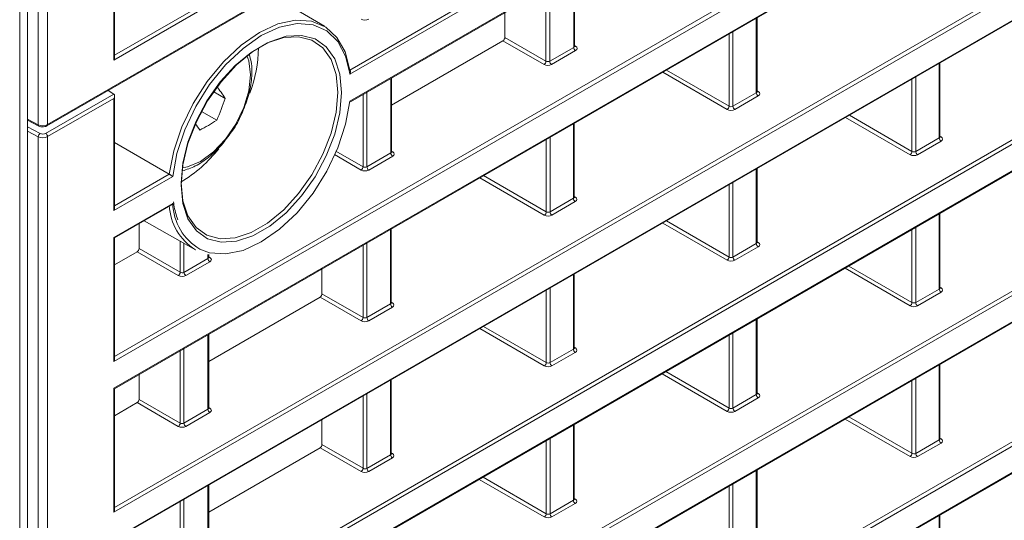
# Model space of a CAD drawing. Header units: millimetres. Extents: x 0 to 1118, y 0 to 864.
# Tile 282 of 512: x 605 to 624, y 108 to 117. Entities that reach past the tile are written whole.
import ezdxf

# ---------------------------------------------------------------- set-up
doc = ezdxf.new("R2010")
doc.units = ezdxf.units.MM

msp = doc.modelspace()

# ---------------------------------------------------------------- linework, layer by layer
at = {"color": 9, "linetype": 'Continuous', "lineweight": 0}
for p, q in [((686.4306, 162.0335), (606.9704, 116.1621)), ((606.985, 116.2519), (686.3602, 162.0742)), ((605.7345, 114.9582), (680.6435, 158.2022)), ((611.3713, 115.9764), (654.3418, 140.7827)), ((654.3323, 140.6959), (611.3756, 115.8976)), ((611.3756, 115.3964), (654.3323, 140.1947)), ((606.985, 110.6312), (656.534, 139.2353)), ((656.569, 139.1742), (606.9704, 110.5415)), ((606.9704, 110.0403), (656.569, 138.673)), ((654.3323, 135.07), (606.9704, 107.7285)), ((606.985, 107.8183), (654.3418, 135.1568)), ((606.9704, 107.2273), (654.3323, 134.5688)), ((654.3323, 132.257), (606.9704, 104.9155)), ((606.985, 105.0053), (654.3418, 132.3438)), ((609.4229, 105.8355), (654.3323, 131.7611)), ((609.4376, 103.6028), (654.3418, 129.5255)), ((654.3323, 129.4386), (609.4229, 103.513)), ((609.4229, 103.0226), (654.3323, 128.9482)), ((654.3323, 126.6257), (609.4229, 100.7001)), ((609.4376, 100.7898), (654.3418, 126.7125)), ((609.4229, 100.2096), (654.3323, 126.1352)), ((605.7345, 120.9114), (605.7345, 114.9582)), ((605.5625, 114.9551), (605.5625, 120.7821)), ((605.2154, 73.348), (605.2154, 119.6867)), ((606.9704, 116.1621), (606.9704, 118.4793)), ((615.5502, 116.399), (615.5502, 117.7894)), ((615.0335, 116.1419), (615.0335, 117.4911)), ((615.1039, 117.5318), (615.1039, 116.1413)), ((618.9574, 115.5529), (618.9574, 116.9434)), ((618.4499, 115.3011), (618.4499, 116.6504)), ((618.5203, 116.691), (618.5203, 115.3006)), ((614.9981, 116.0806), (614.231, 116.5235)), ((614.2664, 116.5847), (615.0335, 116.1419)), ((615.1039, 116.1413), (615.5502, 116.399)), ((615.5853, 116.338), (615.1389, 116.0803)), ((615.5649, 116.4325), (615.5859, 116.42)), ((622.3692, 114.7096), (622.3692, 116.1)), ((611.3756, 115.8976), (611.3706, 115.9355)), ((618.4145, 115.2399), (617.2106, 115.9349)), ((617.2813, 115.9758), (618.4499, 115.3011)), ((612.1384, 114.4294), (612.1384, 115.8198)), ((621.8617, 114.4577), (621.8617, 115.807)), ((621.9321, 115.8476), (621.9321, 114.4572)), ((611.6921, 115.5622), (611.6921, 114.1718)), ((618.5203, 115.3006), (618.9574, 115.5529)), ((618.972, 115.5864), (618.993, 115.5739)), ((605.6995, 114.7953), (606.9707, 115.5291)), ((606.9704, 115.4477), (605.7345, 114.7342)), ((606.9704, 113.3545), (606.9704, 115.4477)), ((611.6217, 114.1723), (611.6217, 115.5215)), ((618.9924, 115.4919), (618.5553, 115.2396)), ((605.3619, 115.0575), (605.5625, 114.9551)), ((621.8263, 114.3965), (620.6224, 115.0915)), ((620.6931, 115.1324), (621.8617, 114.4577)), ((605.3619, 114.9183), (605.5963, 114.7942)), ((605.5625, 114.7321), (605.3619, 114.8383)), ((615.5456, 113.5834), (615.5456, 114.9738)), ((605.5625, 73.0507), (605.5625, 114.7321)), ((605.7345, 114.7342), (605.7345, 73.0533)), ((615.0381, 113.3316), (615.0381, 114.6808)), ((615.1085, 114.7215), (615.1085, 113.331)), ((621.9321, 114.4572), (622.3692, 114.7096)), ((622.4042, 114.6485), (621.9671, 114.3962)), ((622.3838, 114.743), (622.4048, 114.7305)), ((611.1147, 114.465), (611.6217, 114.1723)), ((612.1531, 114.4629), (612.1741, 114.4504)), ((611.5863, 114.1111), (611.0863, 114.3997)), ((611.6921, 114.1718), (612.1384, 114.4294)), ((612.1735, 114.3684), (611.7271, 114.1107)), ((618.9574, 112.74), (618.9574, 114.1304)), ((608.0708, 113.9898), (606.9704, 113.3545)), ((606.985, 113.4442), (608.0051, 114.0331)), ((615.0027, 113.2703), (613.7988, 113.9654)), ((613.8695, 114.0062), (615.0381, 113.3316)), ((618.4499, 112.4882), (618.4499, 113.8374)), ((618.5203, 113.8781), (618.5203, 112.4876)), ((615.1085, 113.331), (615.5456, 113.5834)), ((615.5806, 113.5223), (615.1435, 113.27)), ((615.5602, 113.6169), (615.5813, 113.6043)), ((606.9704, 112.8533), (608.0708, 113.4886)), ((617.2813, 113.1628), (618.4499, 112.4882)), ((622.3692, 111.8912), (622.3692, 113.2923)), ((612.1338, 111.6138), (612.1338, 113.0042)), ((618.4145, 112.4269), (617.2106, 113.122)), ((621.8617, 111.6394), (621.8617, 112.9994)), ((621.9321, 113.04), (621.9321, 111.6389)), ((606.9704, 110.5415), (606.9704, 112.8533)), ((608.2099, 112.2027), (608.2099, 112.7836)), ((607.4428, 112.6455), (608.2099, 112.2027)), ((608.2803, 112.744), (608.2803, 112.2022)), ((611.6217, 111.3593), (611.6217, 112.7086)), ((611.6921, 112.7492), (611.6921, 111.3588)), ((618.5203, 112.4876), (618.9574, 112.74)), ((618.9924, 112.6789), (618.5553, 112.4266)), ((618.972, 112.7735), (618.993, 112.7609)), ((608.1745, 112.1415), (607.4075, 112.5843)), ((608.2803, 112.2022), (608.7266, 112.4599)), ((608.7266, 112.4599), (608.7266, 112.5366)), ((608.7413, 112.4933), (608.7623, 112.4808)), ((608.7617, 112.3988), (608.3153, 112.1411)), ((621.8263, 111.5782), (620.6131, 112.2786)), ((620.6838, 112.3194), (621.8617, 111.6394)), ((615.5456, 110.7704), (615.5456, 112.1608)), ((615.0381, 110.5186), (615.0381, 111.8678)), ((615.1085, 111.9085), (615.1085, 110.5181)), ((621.9321, 111.6389), (622.3692, 111.8912)), ((622.3838, 111.9247), (622.4048, 111.9122)), ((611.5863, 111.2981), (610.8192, 111.7409)), ((610.8546, 111.8021), (611.6217, 111.3593)), ((622.4042, 111.8302), (621.9671, 111.5778)), ((611.6921, 111.3588), (612.1338, 111.6138)), ((612.1688, 111.5527), (611.7271, 111.2977)), ((612.1484, 111.6473), (612.1695, 111.6347)), ((618.9574, 109.9216), (618.9574, 111.3227)), ((615.0027, 110.4573), (613.7988, 111.1524)), ((613.8695, 111.1932), (615.0381, 110.5186)), ((608.7266, 109.6469), (608.7266, 111.0373)), ((618.4499, 109.6698), (618.4499, 111.0298)), ((618.5203, 111.0704), (618.5203, 109.6693)), ((608.2803, 110.7796), (608.2803, 109.3892)), ((615.1085, 110.5181), (615.5456, 110.7704)), ((615.5602, 110.8039), (615.5813, 110.7913)), ((608.2099, 109.3897), (608.2099, 110.739)), ((615.5806, 110.7093), (615.1435, 110.457)), ((622.3692, 109.0782), (622.3692, 110.4793)), ((618.4145, 109.6086), (617.2013, 110.309)), ((617.272, 110.3498), (618.4499, 109.6698)), ((621.9321, 110.227), (621.9321, 108.8259)), ((606.9704, 107.7285), (606.9704, 110.0403)), ((612.1338, 108.8008), (612.1338, 110.1912)), ((621.8617, 108.8264), (621.8617, 110.1864)), ((611.6217, 108.5463), (611.6217, 109.8956)), ((611.6921, 109.9362), (611.6921, 108.5458)), ((618.5203, 109.6693), (618.9574, 109.9216)), ((618.9924, 109.8606), (618.5553, 109.6083)), ((618.972, 109.9551), (618.993, 109.9426)), ((608.1745, 109.3285), (607.4075, 109.7713)), ((607.4428, 109.8326), (608.2099, 109.3897)), ((608.7413, 109.6804), (608.7623, 109.6678)), ((608.2803, 109.3892), (608.7266, 109.6469)), ((608.7617, 109.5858), (608.3153, 109.3281)), ((620.6838, 109.5064), (621.8617, 108.8264)), ((615.5456, 107.9521), (615.5456, 109.3532)), ((621.8263, 108.7652), (620.6131, 109.4656)), ((622.3838, 109.1117), (622.4048, 109.0992)), ((611.5863, 108.4851), (610.8192, 108.9279)), ((610.8546, 108.9892), (611.6217, 108.5463)), ((615.0381, 107.7003), (615.0381, 109.0602)), ((615.1085, 109.1008), (615.1085, 107.6997)), ((621.9321, 108.8259), (622.3692, 109.0782)), ((622.4042, 109.0172), (621.9671, 108.7649)), ((611.6921, 108.5458), (612.1338, 108.8008)), ((612.1484, 108.8343), (612.1695, 108.8217)), ((612.1688, 108.7397), (611.7271, 108.4847)), ((613.8602, 108.3802), (615.0381, 107.7003)), ((618.9574, 107.1087), (618.9574, 108.5098)), ((608.7266, 106.8339), (608.7266, 108.2243)), ((615.0027, 107.639), (613.7895, 108.3394)), ((618.4499, 106.8569), (618.4499, 108.2168)), ((618.5203, 108.2574), (618.5203, 106.8563)), ((608.2099, 106.5767), (608.2099, 107.926)), ((608.2803, 107.9666), (608.2803, 106.5762)), ((615.1085, 107.6997), (615.5456, 107.9521)), ((615.5806, 107.891), (615.1435, 107.6387)), ((615.5602, 107.9855), (615.5813, 107.973)), ((622.3692, 106.2653), (622.3692, 107.6664))]:
    msp.add_line(p, q, dxfattribs=at)
at = {"color": 7, "linetype": 'Continuous', "lineweight": 15}
for p, q in [((605.7242, 114.9353), (680.6081, 158.1649)), ((611.3868, 115.3859), (654.3469, 140.1863)), ((606.985, 110.0319), (656.5587, 138.6501)), ((606.985, 107.2189), (654.3469, 134.5603)), ((609.4376, 105.8271), (654.3469, 131.7527)), ((609.4376, 103.0141), (654.3469, 128.9397)), ((609.4376, 100.2011), (654.3469, 126.1267)), ((605.3619, 73.5521), (605.3619, 119.8908)), ((606.985, 116.2114), (606.985, 118.4708)), ((615.5649, 116.4196), (615.5649, 117.7979)), ((610.8989, 116.7935), (609.9329, 117.365)), ((614.2664, 116.5847), (614.2664, 117.0483)), ((618.972, 115.5736), (618.972, 116.9518)), ((614.231, 116.5235), (612.1531, 115.3239)), ((622.3838, 114.7302), (622.3838, 116.1084)), ((612.1531, 114.4501), (612.1531, 115.8283)), ((606.9707, 115.5291), (606.8636, 115.5931)), ((609.0491, 115.4475), (608.8341, 115.5716)), ((606.985, 113.4038), (606.985, 115.4969)), ((608.8909, 115.0398), (608.6078, 115.2033)), ((605.3619, 115.0398), (605.5732, 114.932)), ((615.5602, 113.604), (615.5602, 114.9822)), ((606.985, 114.6234), (608.0051, 114.0331)), ((618.972, 112.7606), (618.972, 114.1388)), ((606.985, 112.8449), (608.0389, 113.4533)), ((607.5361, 113.163), (608.4923, 112.6246)), ((622.3838, 111.9118), (622.3838, 113.3008)), ((607.4428, 112.6455), (607.4428, 113.1091)), ((612.1484, 111.6344), (612.1484, 113.0126)), ((606.985, 110.5908), (606.985, 112.8449)), ((607.4075, 112.5843), (606.985, 112.3404)), ((608.7413, 112.4805), (608.7413, 112.5336)), ((610.8546, 111.8021), (610.8546, 112.2657)), ((615.5602, 110.791), (615.5602, 112.1693)), ((610.8192, 111.7409), (608.7413, 110.5413)), ((618.972, 109.9423), (618.972, 111.3312)), ((608.7413, 109.6675), (608.7413, 111.0457)), ((622.3838, 109.0989), (622.3838, 110.4878)), ((607.4428, 109.8326), (607.4428, 110.2961)), ((606.985, 107.7778), (606.985, 110.0319)), ((612.1484, 108.8214), (612.1484, 110.1997)), ((607.4075, 109.7713), (606.985, 109.5275)), ((610.8546, 108.9892), (610.8546, 109.4527)), ((615.5602, 107.9727), (615.5602, 109.3616)), ((610.8192, 108.9279), (608.7413, 107.7283)), ((618.972, 107.1293), (618.972, 108.5182)), ((608.7413, 106.8545), (608.7413, 108.2328)), ((622.3838, 106.2859), (622.3838, 107.6748))]:
    msp.add_line(p, q, dxfattribs=at)
at = {"color": 7, "linetype": 'Continuous', "lineweight": 15, "flags": 128}
for points in [[(608.0051, 114.0331), (608.0906, 114.4686), (608.2418, 114.9141), (608.4525, 115.3514), (608.714, 115.7625), (609.0156, 116.1304), (609.3448, 116.44), (609.6882, 116.6786), (610.0315, 116.8364), (610.3608, 116.9069), (610.6623, 116.8872), (610.9239, 116.7781), (611.1346, 116.5841), (611.2858, 116.3131), (611.3713, 115.9764)], [(611.3706, 115.9355), (611.2964, 116.2364), (611.1509, 116.5101), (610.9451, 116.7072), (610.6878, 116.8193), (610.3898, 116.8417), (610.0637, 116.7735), (609.7232, 116.6176), (609.3827, 116.3804), (609.0566, 116.0721), (608.7586, 115.7056), (608.5013, 115.2964), (608.2956, 114.8618), (608.15, 114.42), (608.0708, 113.9898)], [(608.2255, 113.8285), (608.2582, 114.2069), (608.355, 114.6067), (608.5115, 115.0102), (608.721, 115.3998), (608.9744, 115.7586), (609.2604, 116.0708), (609.5667, 116.3228), (609.8798, 116.5035), (610.186, 116.6051), (610.4721, 116.6232), (610.7254, 116.5569), (610.9349, 116.4092), (611.0915, 116.1864), (611.1882, 115.8984), (611.221, 115.5577), (611.1882, 115.1792), (611.0915, 114.7795), (610.9349, 114.376), (610.7254, 113.9863), (610.4721, 113.6276), (610.186, 113.3154), (609.8798, 113.0634), (609.5667, 112.8827), (609.2604, 112.781), (608.9744, 112.763), (608.721, 112.8293), (608.5115, 112.977), (608.355, 113.1997), (608.2582, 113.4878), (608.2255, 113.8285)], [(608.2258, 113.8691), (608.2578, 113.5365), (608.3522, 113.2552), (608.5051, 113.0377), (608.7097, 112.8935), (608.957, 112.8288), (609.2363, 112.8464), (609.5353, 112.9456), (609.841, 113.1221), (610.1401, 113.3681), (610.4194, 113.673), (610.6667, 114.0233), (610.8713, 114.4037), (611.0241, 114.7977), (611.1186, 115.188), (611.1506, 115.5575), (611.1186, 115.8902), (611.0241, 116.1714), (610.8713, 116.3889), (610.6667, 116.5331), (610.4194, 116.5979), (610.1401, 116.5802), (609.841, 116.481), (609.5353, 116.3045), (609.2363, 116.0585), (608.957, 115.7537), (608.7097, 115.4034), (608.5051, 115.0229), (608.3522, 114.6289), (608.2578, 114.2386), (608.2258, 113.8691)], [(608.577, 112.6343), (608.7586, 112.5668), (609.0566, 112.5444), (609.3827, 112.6126), (609.7232, 112.7686), (610.0637, 113.0057), (610.3898, 113.314), (610.6878, 113.6805), (610.9451, 114.0897), (611.1509, 114.5244), (611.2964, 114.9661), (611.3756, 115.3964)], [(606.9704, 112.8533), (606.9766, 112.8497), (606.9812, 112.8471), (606.984, 112.8454), (606.985, 112.8448), (606.985, 112.8449)], [(606.9704, 110.0403), (606.9766, 110.0368), (606.9812, 110.0341), (606.984, 110.0324), (606.985, 110.0319), (606.985, 110.0319)]]:
    msp.add_lwpolyline(points, dxfattribs=at)
at = {"color": 9, "linetype": 'Continuous', "lineweight": 0, "flags": 128}
msp.add_lwpolyline([(608.2445, 114.1493), (608.3475, 114.1693), (608.5887, 114.2719), (608.8299, 114.4478), (609.0547, 114.685), (609.2477, 114.9675), (609.3958, 115.2759), (609.4889, 115.5891), (609.5206, 115.886), (609.4889, 116.1462), (609.4547, 116.2456)], dxfattribs=at)
at = {"color": 7, "linetype": 'Continuous', "lineweight": 15}
for centre, radius, start, end in [((606.9932, 116.4544), 2.6778, 340.14302, 358.65473), ((605.488, 113.1128), 4.2583, 33.25004, 36.95243), ((604.6935, 116.9029), 4.5923, 336.06485, 341.52349), ((606.907, 118.1111), 3.6564, 297.13379, 302.86084), ((605.2807, 112.7038), 3.9352, 33.17497, 35.2328), ((606.8785, 116.128), 2.6126, 301.04804, 321.68625), ((609.0443, 113.5069), 1.0408, 183.12082, 237.96748)]:
    msp.add_arc(centre, radius, start, end, dxfattribs=at)
at = {"color": 9, "linetype": 'Continuous', "lineweight": 0}
for centre, radius, start, end in [((615.6271, 116.4026), 0.077, 182.63602, 237.07309), ((615.5705, 116.4427), 0.0275, 258.44753, 303.97644), ((614.9556, 116.146), 0.078, 303.05677, 356.94076), ((615.1807, 116.1449), 0.077, 182.63602, 237.07309), ((619.0343, 115.5565), 0.077, 182.63668, 237.07305), ((618.9777, 115.5967), 0.0275, 258.46634, 303.95763), ((618.372, 115.3053), 0.078, 303.05805, 356.94256), ((618.5972, 115.3042), 0.077, 182.63668, 237.07305), ((605.5858, 114.9519), 0.0235, 172.17581, 237.69086), ((605.7114, 114.9549), 0.0234, 303.16374, 8.10698), ((605.6437, 114.7282), 0.0812, 125.68524, 177.25755), ((605.6577, 114.7307), 0.0769, 2.61758, 57.09153), ((622.446, 114.7131), 0.077, 182.63708, 237.07265), ((622.3895, 114.7533), 0.0275, 258.46926, 303.95471), ((612.1587, 114.4732), 0.0276, 258.51633, 303.91819), ((621.7838, 114.4619), 0.078, 303.05908, 356.94154), ((622.009, 114.4608), 0.077, 182.63708, 237.07265), ((612.2153, 114.433), 0.077, 182.63602, 237.07309), ((611.5438, 114.1765), 0.078, 303.05677, 356.94076), ((611.769, 114.1753), 0.077, 182.63602, 237.07309), ((615.6225, 113.5869), 0.077, 182.63668, 237.07305), ((615.5659, 113.6272), 0.0276, 258.53619, 303.89832), ((609.0971, 113.5196), 1.0267, 181.73002, 239.5679), ((614.9602, 113.3357), 0.078, 303.05816, 356.94), ((615.1854, 113.3346), 0.077, 182.63668, 237.07305), ((619.0343, 112.7435), 0.077, 182.63708, 237.07265), ((618.9777, 112.7837), 0.0275, 258.46926, 303.95471), ((608.8035, 112.4634), 0.077, 182.63602, 237.07309), ((608.7469, 112.5036), 0.0275, 258.44753, 303.97644), ((618.372, 112.4923), 0.078, 303.05908, 356.94154), ((618.5972, 112.4912), 0.077, 182.63708, 237.07265), ((608.132, 112.2069), 0.078, 303.05657, 356.9459), ((608.3572, 112.2057), 0.077, 182.63602, 237.07309), ((622.4461, 111.8948), 0.077, 182.63727, 237.07215), ((622.3895, 111.935), 0.0275, 258.46327, 303.95869), ((612.2107, 111.6173), 0.077, 182.63668, 237.07305), ((612.1541, 111.6575), 0.0275, 258.46113, 303.96284), ((621.7838, 111.6436), 0.078, 303.05914, 356.94148), ((622.009, 111.6424), 0.077, 182.63727, 237.07215), ((611.5438, 111.3635), 0.078, 303.05816, 356.94), ((611.769, 111.3623), 0.077, 182.63668, 237.07305), ((615.6225, 110.7739), 0.077, 182.63708, 237.07265), ((615.5659, 110.8142), 0.0276, 258.5391, 303.89541), ((614.9602, 110.5227), 0.078, 303.05918, 356.93897), ((615.1854, 110.5216), 0.077, 182.63708, 237.07265), ((619.0343, 109.9252), 0.077, 182.63727, 237.07215), ((618.9777, 109.9654), 0.0275, 258.46327, 303.95869), ((608.7469, 109.6906), 0.0275, 258.46113, 303.96284), ((618.372, 109.674), 0.078, 303.05914, 356.94148), ((618.5972, 109.6729), 0.077, 182.63727, 237.07215), ((608.8035, 109.6504), 0.077, 182.63668, 237.07305), ((608.132, 109.3939), 0.078, 303.05795, 356.94513), ((608.3572, 109.3927), 0.077, 182.63668, 237.07305), ((622.446, 109.0818), 0.077, 182.63688, 237.07285), ((622.3895, 109.122), 0.0275, 258.46553, 303.95743), ((612.2107, 108.8043), 0.077, 182.63708, 237.07265), ((612.1541, 108.8445), 0.0275, 258.46405, 303.95992), ((621.7838, 108.8306), 0.078, 303.05895, 356.94166), ((622.009, 108.8295), 0.077, 182.63688, 237.07285), ((611.5438, 108.5505), 0.078, 303.05918, 356.93897), ((611.769, 108.5493), 0.077, 182.63708, 237.07265), ((615.6225, 107.9556), 0.077, 182.63727, 237.07215), ((615.5659, 107.9959), 0.0276, 258.53307, 303.89943), ((614.9602, 107.7044), 0.078, 303.05924, 356.93891), ((615.1854, 107.7033), 0.077, 182.63727, 237.07215)]:
    msp.add_arc(centre, radius, start, end, dxfattribs=at)
for centre, major_axis, ratio, start_param, end_param in [((611.6564, 116.9652), (0.1, -0.0008), 0.5823041, 3.9401569, 5.5022266), ((615.5149, 116.4201), (0.05, -0.0008), 0.5872741, 5.5068216, 6.2922198), ((615.5146, 116.3795), (0.1, -0.0008), 0.5823041, 5.5022266, 7.0642962), ((615.0685, 116.1625), (0.05, -0.0008), 0.5872741, 3.9447519, 5.5068216), ((615.0682, 116.1218), (0.1, -0.0008), 0.5823041, 3.9401569, 5.5022266), ((618.922, 115.5741), (0.05, -0.0008), 0.5872741, 5.5068216, 6.2922198), ((618.9217, 115.5334), (0.1, -0.0008), 0.5823041, 5.5022266, 7.0642962), ((618.4846, 115.2811), (0.1, -0.0008), 0.5823041, 3.9401569, 5.5022266), ((618.4849, 115.3217), (0.05, -0.0008), 0.5872741, 3.9447519, 5.5068216), ((605.6461, 115.0087), (0.125, 0.0006), 0.5742566, 3.9767604, 5.4951968), ((605.6461, 114.7858), (0.125, -0.0006), 0.580303, 3.9819959, 5.5004323), ((605.6464, 114.8264), (0.075, -0.0006), 0.5823041, 3.9837901, 5.5022266), ((622.3338, 114.7307), (0.05, -0.0008), 0.5872741, 5.5068216, 6.2922198), ((622.3335, 114.69), (0.1, -0.0008), 0.5823041, 5.5022266, 7.0642962), ((612.1031, 114.4506), (0.05, -0.0008), 0.5872741, 5.5068216, 6.2922198), ((612.1028, 114.4099), (0.1, -0.0008), 0.5823041, 5.5022266, 7.0642962), ((621.8967, 114.4783), (0.05, -0.0008), 0.5872741, 3.9447519, 5.5068216), ((621.8964, 114.4377), (0.1, -0.0008), 0.5823041, 3.9401569, 5.5022266), ((611.6564, 114.1522), (0.1, -0.0008), 0.5823041, 3.9401569, 5.5022266), ((611.6567, 114.1929), (0.05, -0.0008), 0.5872741, 3.9447519, 5.5068216), ((615.5102, 113.6045), (0.05, -0.0008), 0.5872741, 5.5068216, 6.2922198), ((615.5099, 113.5638), (0.1, -0.0008), 0.5823041, 5.5022266, 7.0642962), ((615.0728, 113.3115), (0.1, -0.0008), 0.5823041, 3.9401569, 5.5022266), ((615.0731, 113.3522), (0.05, -0.0008), 0.5872741, 3.9447519, 5.5068216), ((618.922, 112.7611), (0.05, -0.0008), 0.5872741, 5.5068216, 6.2922198), ((618.9217, 112.7204), (0.1, -0.0008), 0.5823041, 5.5022266, 7.0642962), ((608.6913, 112.481), (0.05, -0.0008), 0.5872741, 5.5068216, 6.2922198), ((608.691, 112.4403), (0.1, -0.0008), 0.5823041, 5.5022266, 7.0642962), ((618.4846, 112.4681), (0.1, -0.0008), 0.5823041, 3.9401569, 5.5022266), ((618.4849, 112.5088), (0.05, -0.0008), 0.5872741, 3.9447519, 5.5068216), ((608.2446, 112.1827), (0.1, -0.0008), 0.5823041, 3.9401569, 5.5022266), ((608.2449, 112.2233), (0.05, -0.0008), 0.5872741, 3.9447519, 5.5068216), ((622.3338, 111.9123), (0.05, -0.0008), 0.5872741, 5.5068216, 6.2922198), ((622.3335, 111.8717), (0.1, -0.0008), 0.5823041, 5.5022266, 7.0642962), ((612.0984, 111.6349), (0.05, -0.0008), 0.5872741, 5.5068216, 6.2922198), ((612.0981, 111.5943), (0.1, -0.0008), 0.5823041, 5.5022266, 7.0642962), ((621.8964, 111.6194), (0.1, -0.0008), 0.5823041, 3.9401569, 5.5022266), ((621.8967, 111.66), (0.05, -0.0008), 0.5872741, 3.9447519, 5.5068216), ((611.6567, 111.3799), (0.05, -0.0008), 0.5872741, 3.9447519, 5.5068216), ((611.6564, 111.3393), (0.1, -0.0008), 0.5823041, 3.9401569, 5.5022266), ((615.5102, 110.7915), (0.05, -0.0008), 0.5872741, 5.5068216, 6.2922198), ((615.5099, 110.7509), (0.1, -0.0008), 0.5823041, 5.5022266, 7.0642962), ((615.0728, 110.4985), (0.1, -0.0008), 0.5823041, 3.9401569, 5.5022266), ((615.0731, 110.5392), (0.05, -0.0008), 0.5872741, 3.9447519, 5.5068216), ((618.922, 109.9428), (0.05, -0.0008), 0.5872741, 5.5068216, 6.2922198), ((618.9217, 109.9021), (0.1, -0.0008), 0.5823041, 5.5022266, 7.0642962), ((608.6913, 109.668), (0.05, -0.0008), 0.5872741, 5.5068216, 6.2922198), ((608.691, 109.6273), (0.1, -0.0008), 0.5823041, 5.5022266, 7.0642962), ((618.4849, 109.6904), (0.05, -0.0008), 0.5872741, 3.9447519, 5.5068216), ((618.4846, 109.6498), (0.1, -0.0008), 0.5823041, 3.9401569, 5.5022266), ((608.2446, 109.3697), (0.1, -0.0008), 0.5823041, 3.9401569, 5.5022266), ((608.2449, 109.4103), (0.05, -0.0008), 0.5872741, 3.9447519, 5.5068216), ((622.3338, 109.0994), (0.05, -0.0008), 0.5872741, 5.5068216, 6.2922198), ((622.3335, 109.0587), (0.1, -0.0008), 0.5823041, 5.5022266, 7.0642962), ((612.0984, 108.8219), (0.05, -0.0008), 0.5872741, 5.5068216, 6.2922198), ((612.0981, 108.7813), (0.1, -0.0008), 0.5823041, 5.5022266, 7.0642962), ((621.8964, 108.8064), (0.1, -0.0008), 0.5823041, 3.9401569, 5.5022266), ((621.8967, 108.847), (0.05, -0.0008), 0.5872741, 3.9447519, 5.5068216), ((611.6564, 108.5263), (0.1, -0.0008), 0.5823041, 3.9401569, 5.5022266), ((611.6567, 108.5669), (0.05, -0.0008), 0.5872741, 3.9447519, 5.5068216), ((615.5102, 107.9732), (0.05, -0.0008), 0.5872741, 5.5068216, 6.2922198), ((615.5099, 107.9325), (0.1, -0.0008), 0.5823041, 5.5022266, 7.0642962), ((615.0728, 107.6802), (0.1, -0.0008), 0.5823041, 3.9401569, 5.5022266), ((615.0731, 107.7208), (0.05, -0.0008), 0.5872741, 3.9447519, 5.5068216)]:
    msp.add_ellipse(centre, major_axis=major_axis, ratio=ratio, start_param=start_param, end_param=end_param, dxfattribs=at)
at = {"color": 7, "linetype": 'Continuous', "lineweight": 15}
for centre, major_axis, ratio, start_param, end_param in [((614.231, 116.5643), (0.025, 0.0433), 0.5774255, 3.9269476, 5.4976678), ((606.935, 116.1825), (0.0354, 0.0612), 0.5773346, 4.7124296, 5.4978278), ((606.935, 115.4681), (0.0354, 0.0612), 0.5773346, 4.7124296, 6.2744993), ((606.935, 113.3749), (0.0354, 0.0612), 0.5773346, 4.7124296, 5.4978278), ((607.4074, 112.6251), (0.025, 0.0433), 0.5774255, 3.9269476, 5.4976678), ((610.8192, 111.7817), (0.025, 0.0433), 0.5774255, 3.9269476, 5.4976678), ((606.935, 110.5619), (0.0354, 0.0612), 0.5773346, 4.7124296, 5.4978278), ((607.4074, 109.8121), (0.025, 0.0433), 0.5774255, 3.9269476, 5.4976678), ((610.8192, 108.9687), (0.025, 0.0433), 0.5774255, 3.9269476, 5.4976678), ((606.935, 107.7489), (0.0354, 0.0612), 0.5773346, 4.7124296, 5.4978278)]:
    msp.add_ellipse(centre, major_axis=major_axis, ratio=ratio, start_param=start_param, end_param=end_param, dxfattribs=at)
for points, knots in [([(615.566, 116.4136), (615.5661, 116.4135), (615.5665, 116.4129), (615.5645, 116.4176), (615.565, 116.4192), (615.565, 116.4194)], [0, 0, 0, 0, 0.2370371, 0.9200513, 1, 1, 1, 1]), ([(609.1669, 114.8231), (609.1732, 114.8313), (609.2487, 114.9288), (609.3586, 115.148), (609.4831, 115.4648), (609.546, 115.7863), (609.556, 116.0601), (609.5158, 116.2105), (609.5002, 116.2688)], [0, 0, 0, 0, 0.01897859, 0.22787151, 0.43753862, 0.64907932, 0.86402876, 1, 1, 1, 1]), ([(611.3756, 115.8976), (611.3757, 115.8978), (611.3788, 115.9037), (611.3845, 115.9175), (611.3881, 115.9382), (611.386, 115.9562), (611.3804, 115.9692), (611.3743, 115.974), (611.3713, 115.9764)], [0, 0, 0, 0, 0.0077664, 0.2210759, 0.4889989, 0.6943424, 0.846942, 1, 1, 1, 1]), ([(618.9732, 115.5676), (618.9733, 115.5674), (618.9737, 115.5668), (618.9717, 115.5715), (618.9721, 115.5731), (618.9722, 115.5733)], [0, 0, 0, 0, 0.2369941, 0.9200491, 1, 1, 1, 1]), ([(611.3756, 115.3964), (611.3757, 115.3963), (611.3788, 115.394), (611.3842, 115.3898), (611.3882, 115.3862), (611.3868, 115.3864), (611.3865, 115.3864)], [0, 0, 0, 0, 0.0142391, 0.405353, 0.896542, 1, 1, 1, 1]), ([(605.5732, 114.932), (605.5851, 114.9273), (605.6109, 114.9172), (605.6436, 114.9131), (605.6601, 114.9167), (605.6614, 114.917)], [0, 0, 0, 0, 0.4409249, 0.9555218, 1, 1, 1, 1]), ([(605.6614, 114.917), (605.6761, 114.919), (605.6987, 114.9221), (605.7176, 114.9319), (605.7242, 114.9353)], [0, 0, 0, 0, 0.648798, 1, 1, 1, 1]), ([(608.2507, 114.0928), (608.3318, 114.1201), (608.5006, 114.1772), (608.7469, 114.3457), (608.9786, 114.5611), (609.1062, 114.7387), (609.1669, 114.8231)], [0, 0, 0, 0, 0.2387007, 0.4972481, 0.7608755, 1, 1, 1, 1]), ([(622.385, 114.7242), (622.3851, 114.724), (622.3855, 114.7234), (622.3835, 114.7281), (622.3839, 114.7297), (622.384, 114.7299)], [0, 0, 0, 0, 0.2370446, 0.920033, 1, 1, 1, 1]), ([(612.1542, 114.4441), (612.1543, 114.4439), (612.1548, 114.4433), (612.1527, 114.448), (612.1532, 114.4496), (612.1532, 114.4498)], [0, 0, 0, 0, 0.2370619, 0.9201476, 1, 1, 1, 1]), ([(608.0708, 113.9898), (608.0707, 113.9898), (608.0676, 113.9922), (608.0594, 113.998), (608.0448, 114.0081), (608.0291, 114.0183), (608.0157, 114.0268), (608.0086, 114.031), (608.0051, 114.0331)], [0, 0, 0, 0, 0.00782004, 0.22107089, 0.4889875, 0.69436641, 0.84693538, 1, 1, 1, 1]), ([(608.1646, 113.1826), (608.1359, 113.2719), (608.1021, 113.3769), (608.0875, 113.4986), (608.0853, 113.517)], [0, 0, 0, 0, 0.8490647, 1, 1, 1, 1]), ([(615.5614, 113.598), (615.5615, 113.5978), (615.5619, 113.5973), (615.5599, 113.602), (615.5603, 113.6036), (615.5604, 113.6037)], [0, 0, 0, 0, 0.2370692, 0.9201506, 1, 1, 1, 1]), ([(608.0708, 113.4886), (608.0707, 113.4884), (608.0676, 113.4825), (608.0593, 113.4704), (608.0482, 113.4581), (608.0401, 113.4544), (608.0387, 113.4537)], [0, 0, 0, 0, 0.0143367, 0.4053233, 0.8964758, 1, 1, 1, 1]), ([(618.9732, 112.7546), (618.9733, 112.7544), (618.9737, 112.7539), (618.9717, 112.7586), (618.9721, 112.7602), (618.9722, 112.7603)], [0, 0, 0, 0, 0.2369942, 0.9200278, 1, 1, 1, 1]), ([(608.7424, 112.4745), (608.7425, 112.4743), (608.743, 112.4737), (608.741, 112.4785), (608.7414, 112.48), (608.7414, 112.4802)], [0, 0, 0, 0, 0.2370371, 0.9200513, 1, 1, 1, 1]), ([(622.385, 111.9059), (622.3851, 111.9057), (622.3855, 111.9051), (622.3835, 111.9098), (622.3839, 111.9114), (622.384, 111.9116)], [0, 0, 0, 0, 0.2370356, 0.9200439, 1, 1, 1, 1]), ([(612.1496, 111.6284), (612.1497, 111.6283), (612.1501, 111.6277), (612.1481, 111.6324), (612.1485, 111.634), (612.1486, 111.6341)], [0, 0, 0, 0, 0.2370444, 0.9200544, 1, 1, 1, 1]), ([(615.5614, 110.785), (615.5615, 110.7849), (615.5619, 110.7843), (615.5599, 110.789), (615.5603, 110.7906), (615.5604, 110.7907)], [0, 0, 0, 0, 0.2370694, 0.9201293, 1, 1, 1, 1]), ([(618.9732, 109.9363), (618.9733, 109.9361), (618.9737, 109.9355), (618.9717, 109.9402), (618.9721, 109.9418), (618.9722, 109.942)], [0, 0, 0, 0, 0.2369853, 0.9200387, 1, 1, 1, 1]), ([(608.7424, 109.6615), (608.7425, 109.6613), (608.743, 109.6608), (608.741, 109.6655), (608.7414, 109.6671), (608.7414, 109.6672)], [0, 0, 0, 0, 0.2370444, 0.9200544, 1, 1, 1, 1]), ([(622.385, 109.0929), (622.3851, 109.0927), (622.3855, 109.0921), (622.3835, 109.0968), (622.3839, 109.0984), (622.384, 109.0986)], [0, 0, 0, 0, 0.2372089, 0.9207109, 1, 1, 1, 1]), ([(612.1496, 108.8154), (612.1497, 108.8153), (612.1501, 108.8147), (612.1481, 108.8194), (612.1485, 108.821), (612.1486, 108.8212)], [0, 0, 0, 0, 0.2370446, 0.920033, 1, 1, 1, 1]), ([(615.5614, 107.9667), (615.5615, 107.9665), (615.5619, 107.9659), (615.5599, 107.9706), (615.5603, 107.9722), (615.5604, 107.9724)], [0, 0, 0, 0, 0.2370604, 0.9201402, 1, 1, 1, 1])]:
    msp.add_open_spline(points, degree=3, knots=knots, dxfattribs=at)

doc.saveas('drawing.dxf')
